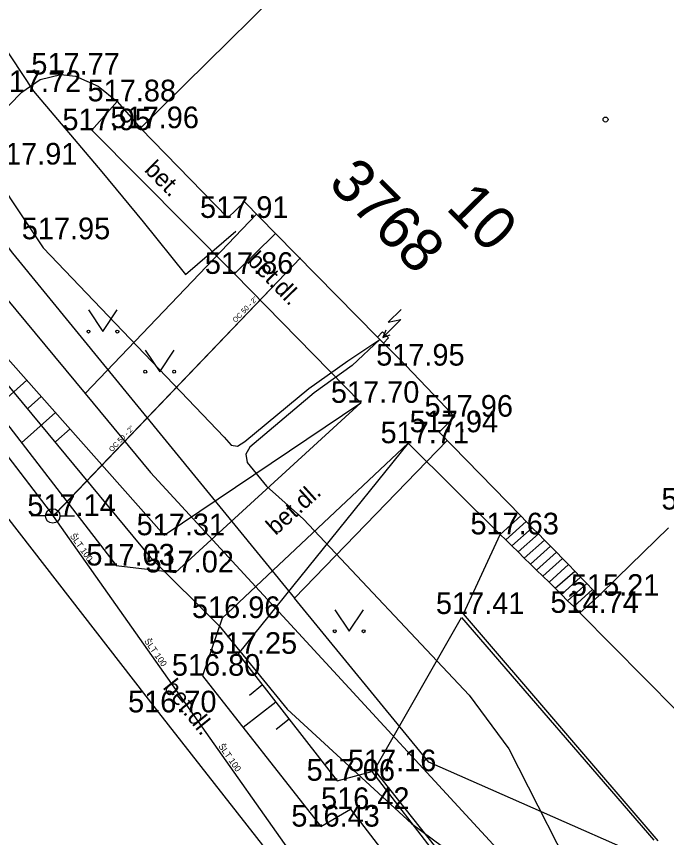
# Model space of a CAD drawing. Extents: x -668867 to -667827, y -1131943 to -1131019.
# Drawn here: x -668429.64 to -668407.09, y -1131295.31 to -1131266.85 of the extents above; entities that cross this region are included whole.
import ezdxf

# ---------------------------------------------------------------- set-up
doc = ezdxf.new("R2010")
doc.units = 0
for name, color, linetype in [('G_Bod_tecka', 7, 'Continuous'), ('G_Bod_vyska', 7, 'Continuous'), ('G_Breh_Teren', 7, 'Continuous'), ('G_Budovy-znacky', 7, 'Continuous'), ('G_Budovy_Objekty', 7, 'Continuous'), ('G_Budovy_vstupy', 7, 'Continuous'), ('G_Cesty_Schody', 7, 'Continuous'), ('G_Cisla_orientacni', 7, 'Continuous'), ('G_Cisla_popisna', 7, 'Continuous'), ('G_Plochy_zpevnene', 7, 'Continuous'), ('G_Popisy_povrchu', 7, 'Continuous'), ('G_Site-Rozvadece', 7, 'Continuous'), ('G_Site-vodovod', 7, 'Continuous'), ('G_Vyskove_srafy', 7, 'Continuous'), ('G_Z_ELsilove_podz_kotovane', 7, 'Continuous'), ('G_Z_PLYNY_podz_geodeticky', 7, 'Continuous'), ('G_Z_PLYNY_podz_priblizne', 7, 'Continuous'), ('G_Z_SPOJE_podz_geodeticky', 7, 'Continuous'), ('G_Z_SPOJE_podz_kotovane', 7, 'Continuous'), ('G_Z_SPOJE_podz_priblizne', 7, 'Continuous'), ('G_Z_VODA_podz_kotovane', 7, 'Continuous'), ('G_Zelen-okraj', 7, 'Continuous'), ('G_Zelen-Znacky', 7, 'Continuous'), ('Vrstva 25', 7, 'Continuous'), ('Vrstva 27', 7, 'Continuous'), ('Vrstva 4', 7, 'Continuous'), ('Vrstva 6', 7, 'Continuous')]:
    doc.layers.add(name, color=color, linetype=linetype)

msp = doc.modelspace()

# ---------------------------------------------------------------- linework, layer by layer
at = {"layer": 'G_Bod_tecka'}
for p, q in [((-668428.1, -1131268.86), (-668428.1, -1131268.86)), ((-668429.45, -1131269.47), (-668429.45, -1131269.47)), ((-668426.15, -1131269.79), (-668426.15, -1131269.79)), ((-668427.02, -1131270.79), (-668427.02, -1131270.79)), ((-668425.34, -1131270.72), (-668425.34, -1131270.72)), ((-668429.63, -1131271.98), (-668429.63, -1131271.98)), ((-668422.31, -1131273.83), (-668422.31, -1131273.83)), ((-668428.44, -1131274.57), (-668428.44, -1131274.57)), ((-668422.08, -1131275.77), (-668422.08, -1131275.77)), ((-668416.14, -1131278.95), (-668416.14, -1131278.95)), ((-668417.7, -1131280.24), (-668417.7, -1131280.24)), ((-668414.45, -1131280.72), (-668414.45, -1131280.72)), ((-668414.98, -1131281.26), (-668414.98, -1131281.26)), ((-668416.05, -1131281.64), (-668416.05, -1131281.64)), ((-668428.38, -1131284.16), (-668428.38, -1131284.16)), ((-668424.51, -1131284.83), (-668424.51, -1131284.83)), ((-668412.86, -1131284.8), (-668412.86, -1131284.8)), ((-668426.18, -1131285.88), (-668426.18, -1131285.88)), ((-668424.12, -1131286.12), (-668424.12, -1131286.12)), ((-668409.45, -1131286.93), (-668409.45, -1131286.93)), ((-668414.13, -1131287.56), (-668414.13, -1131287.56)), ((-668410.1, -1131287.52), (-668410.1, -1131287.52)), ((-668422.5, -1131287.7), (-668422.5, -1131287.7)), ((-668421.95, -1131288.94), (-668421.95, -1131288.94)), ((-668423.19, -1131289.7), (-668423.19, -1131289.7)), ((-668424.71, -1131290.97), (-668424.71, -1131290.97)), ((-668417.25, -1131293.01), (-668417.25, -1131293.01)), ((-668418.52, -1131293.34), (-668418.52, -1131293.34)), ((-668418.05, -1131294.32), (-668418.05, -1131294.32)), ((-668419.08, -1131294.93), (-668419.08, -1131294.93))]:
    msp.add_line(p, q, dxfattribs=at)
at = {"layer": 'G_Breh_Teren'}
for p, q in [((-668433.33, -1131274.9), (-668424.51, -1131284.83)), ((-668424.51, -1131284.83), (-668417.7, -1131280.24)), ((-668416.05, -1131281.64), (-668421.95, -1131288.94)), ((-668414.13, -1131287.56), (-668412.86, -1131284.8)), ((-668407.38, -1131295.42), (-668414.13, -1131287.56)), ((-668421.95, -1131288.94), (-668418.52, -1131293.34)), ((-668418.52, -1131293.34), (-668417.31, -1131293.02)), ((-668417.31, -1131293.02), (-668414.66, -1131296.47))]:
    msp.add_line(p, q, dxfattribs=at)
at = {"layer": 'G_Budovy-znacky'}
msp.add_circle((-668409.21, -1131270.42), 0.0875, dxfattribs=at)
at = {"layer": 'G_Budovy_Objekty'}
for p, q in [((-668419.63, -1131265.09), (-668425.34, -1131270.72)), ((-668422.31, -1131273.83), (-668425.34, -1131270.72)), ((-668421.73, -1131273.27), (-668422.31, -1131273.83)), ((-668421.73, -1131273.27), (-668420.65, -1131274.37)), ((-668420.65, -1131274.37), (-668417.12, -1131277.96)), ((-668417.12, -1131277.96), (-668416.91, -1131278.17)), ((-668416.91, -1131278.17), (-668416.14, -1131278.95)), ((-668414.45, -1131280.72), (-668414.93, -1131280.21)), ((-668414.98, -1131281.26), (-668414.45, -1131280.72)), ((-668412.15, -1131284.16), (-668414.98, -1131281.26)), ((-668411.96, -1131284.35), (-668412.15, -1131284.16)), ((-668411.75, -1131284.57), (-668411.96, -1131284.35)), ((-668411.54, -1131284.78), (-668411.75, -1131284.57)), ((-668411.33, -1131285), (-668411.54, -1131284.78)), ((-668411.12, -1131285.21), (-668411.33, -1131285)), ((-668410.91, -1131285.42), (-668411.12, -1131285.21)), ((-668410.7, -1131285.64), (-668410.91, -1131285.42)), ((-668410.5, -1131285.85), (-668410.7, -1131285.64)), ((-668410.28, -1131286.07), (-668410.5, -1131285.85)), ((-668410.08, -1131286.28), (-668410.28, -1131286.07)), ((-668409.86, -1131286.5), (-668410.08, -1131286.28)), ((-668409.66, -1131286.71), (-668409.86, -1131286.5)), ((-668408.8, -1131286.3), (-668409.44, -1131286.93)), ((-668409.44, -1131286.93), (-668409.66, -1131286.71))]:
    msp.add_line(p, q, dxfattribs=at)
at = {"layer": 'G_Budovy_vstupy'}
for p, q in [((-668416.14, -1131278.95), (-668414.93, -1131280.21)), ((-668408.8, -1131286.3), (-668407.03, -1131284.57))]:
    msp.add_line(p, q, dxfattribs=at)
at = {"layer": 'G_Cesty_Schody'}
for p, q in [((-668412.86, -1131284.8), (-668412.15, -1131284.16)), ((-668412.67, -1131284.99), (-668411.96, -1131284.35)), ((-668412.86, -1131284.8), (-668412.67, -1131284.99)), ((-668412.46, -1131285.2), (-668411.75, -1131284.57)), ((-668412.24, -1131285.41), (-668411.54, -1131284.78)), ((-668412.67, -1131284.99), (-668412.46, -1131285.2)), ((-668412.03, -1131285.62), (-668411.33, -1131285)), ((-668412.46, -1131285.2), (-668412.24, -1131285.41)), ((-668411.81, -1131285.83), (-668411.12, -1131285.21)), ((-668412.24, -1131285.41), (-668412.03, -1131285.62)), ((-668412.03, -1131285.62), (-668411.81, -1131285.83)), ((-668411.6, -1131286.04), (-668410.91, -1131285.42)), ((-668411.38, -1131286.25), (-668410.7, -1131285.64)), ((-668411.81, -1131285.83), (-668411.6, -1131286.04)), ((-668411.17, -1131286.46), (-668410.5, -1131285.85)), ((-668411.6, -1131286.04), (-668411.38, -1131286.25)), ((-668411.38, -1131286.25), (-668411.17, -1131286.46)), ((-668410.96, -1131286.67), (-668410.28, -1131286.07)), ((-668411.17, -1131286.46), (-668410.96, -1131286.67)), ((-668410.74, -1131286.88), (-668410.08, -1131286.28)), ((-668410.53, -1131287.1), (-668409.86, -1131286.5)), ((-668410.96, -1131286.67), (-668410.74, -1131286.88)), ((-668410.31, -1131287.3), (-668409.66, -1131286.71)), ((-668410.74, -1131286.88), (-668410.53, -1131287.1)), ((-668410.53, -1131287.1), (-668410.31, -1131287.3)), ((-668410.1, -1131287.52), (-668409.44, -1131286.93)), ((-668410.31, -1131287.3), (-668410.1, -1131287.52))]:
    msp.add_line(p, q, dxfattribs=at)
msp.add_lwpolyline([(-668420.65, -1131274.37), (-668422.08, -1131275.77)], dxfattribs=at)
at = {"layer": 'G_Plochy_zpevnene'}
for p, q in [((-668427.02, -1131270.79), (-668426.15, -1131269.79)), ((-668422.08, -1131275.77), (-668427.02, -1131270.79)), ((-668434.72, -1131274.82), (-668426.18, -1131285.88)), ((-668424.12, -1131286.12), (-668417.7, -1131280.24)), ((-668416.05, -1131281.64), (-668422.5, -1131287.7)), ((-668416.05, -1131281.64), (-668412.86, -1131284.8)), ((-668426.18, -1131285.88), (-668424.12, -1131286.12)), ((-668422.5, -1131287.7), (-668423.19, -1131289.7)), ((-668423.19, -1131289.7), (-668419.08, -1131294.93)), ((-668419.08, -1131294.93), (-668418.05, -1131294.32)), ((-668418.05, -1131294.32), (-668416.07, -1131296.89))]:
    msp.add_line(p, q, dxfattribs=at)
for points in [[(-668434.72, -1131274.82), (-668432.08, -1131272.15), (-668429.45, -1131269.47), (-668428.81, -1131269.03), (-668428.1, -1131268.86), (-668427.59, -1131268.92), (-668426.8, -1131269.26), (-668426.15, -1131269.79), (-668425.74, -1131270.26), (-668425.34, -1131270.72)], [(-668417.7, -1131280.24), (-668422.08, -1131275.77)], [(-668436.15, -1131276.24), (-668430.43, -1131283.61), (-668424.71, -1131290.97), (-668420.52, -1131296.32), (-668416.25, -1131301.62), (-668415.82, -1131302.06), (-668415.05, -1131302.58), (-668414.2, -1131303.01), (-668412.14, -1131303.62)], [(-668412.14, -1131303.62), (-668410.38, -1131303.79), (-668409.49, -1131303.72), (-668408.62, -1131303.5), (-668407.77, -1131303.09), (-668406.64, -1131302.27), (-668405.58, -1131301.26), (-668403.94, -1131299.42), (-668403.29, -1131298.45), (-668402.79, -1131297.42), (-668402.62, -1131296.65), (-668402.64, -1131296.02), (-668402.88, -1131295.09), (-668403.38, -1131294.33), (-668406.74, -1131290.92), (-668410.1, -1131287.52)]]:
    msp.add_lwpolyline(points, dxfattribs=at)
at = {"layer": 'G_Site-Rozvadece'}
for p, q in [((-668416.302, -1131277.003), (-668416.748, -1131277.442)), ((-668416.305, -1131277.357), (-668416.929, -1131277.971)), ((-668416.748, -1131277.442), (-668416.305, -1131277.357)), ((-668416.832, -1131277.721), (-668416.929, -1131277.971)), ((-668416.94, -1131277.78), (-668417.12, -1131277.96)), ((-668416.74, -1131277.99), (-668416.94, -1131277.78)), ((-668416.929, -1131277.971), (-668416.677, -1131277.878)), ((-668416.91, -1131278.17), (-668416.74, -1131277.99))]:
    msp.add_line(p, q, dxfattribs=at)
at = {"layer": 'G_Site-vodovod'}
for p, q in [((-668428.63, -1131284.16), (-668429.13, -1131284.16)), ((-668428.13, -1131284.16), (-668427.63, -1131284.16))]:
    msp.add_line(p, q, dxfattribs=at)
msp.add_circle((-668428.38, -1131284.16), 0.25, dxfattribs=at)
at = {"layer": 'G_Vyskove_srafy'}
for p, q in [((-668429.28, -1131279.46), (-668430.38, -1131280.44)), ((-668421.1, -1131290.02), (-668421.56, -1131290.38)), ((-668420.64, -1131290.62), (-668421.78, -1131291.5)), ((-668420.18, -1131291.21), (-668420.63, -1131291.56))]:
    msp.add_line(p, q, dxfattribs=at)
for points in [[(-668428.78, -1131280.02), (-668429.23, -1131280.43)], [(-668428.28, -1131280.58), (-668429.46, -1131281.63)], [(-668427.78, -1131281.14), (-668428.27, -1131281.58)]]:
    msp.add_lwpolyline(points, dxfattribs=at)
at = {"layer": 'G_Z_ELsilove_podz_kotovane'}
for points in [[(-668484.337, -1131212.694), (-668478.332, -1131220.418), (-668470.704, -1131230.08), (-668464.721, -1131237.631), (-668458.7, -1131245.505), (-668452.45, -1131253.519), (-668446.907, -1131260.481), (-668441.021, -1131267.599), (-668437.2, -1131271.322), (-668434.2, -1131274.472), (-668430.624, -1131278.822), (-668424.994, -1131285.596), (-668422.608, -1131287.976), (-668420.25, -1131290.859), (-668415.939, -1131294.819), (-668413.794, -1131296.411), (-668410.175, -1131297.498), (-668408.439, -1131297.8), (-668407.304, -1131297.476), (-668406.066, -1131297.537)], [(-668434.876, -1131266.205), (-668433.114, -1131268.745), (-668431.052, -1131271.378), (-668428.706, -1131274.871), (-668422.43, -1131281.426), (-668422.194, -1131281.706), (-668421.976, -1131281.74), (-668421.719, -1131281.58), (-668419.494, -1131279.747), (-668418.142, -1131278.785), (-668417.035, -1131278.045), (-668417.992, -1131278.943), (-668419.318, -1131279.893), (-668421.544, -1131281.772), (-668421.68, -1131282.025), (-668421.64, -1131282.313), (-668420.965, -1131283.132), (-668419.685, -1131284.276), (-668413.939, -1131290.371), (-668412.564, -1131292.229), (-668409.894, -1131297.474)]]:
    msp.add_lwpolyline(points, dxfattribs=at)
at = {"layer": 'G_Z_PLYNY_podz_geodeticky'}
for points in [[(-668529.76, -1131143.74), (-668524.16, -1131155.67), (-668491.6, -1131201.52), (-668457.62, -1131243.27), (-668455.9, -1131245.37), (-668427.25, -1131279.92), (-668424.99, -1131282.65)], [(-668427.25, -1131279.92), (-668421.31, -1131273.7)]]:
    msp.add_lwpolyline(points, dxfattribs=at)
at = {"layer": 'G_Z_PLYNY_podz_priblizne'}
msp.add_lwpolyline([(-668424.99, -1131282.65), (-668407.57, -1131301.56), (-668401.91, -1131307.7), (-668401.78, -1131307.86)], dxfattribs=at)
at = {"layer": 'G_Z_SPOJE_podz_geodeticky'}
for points in [[(-668449.34, -1131249.55), (-668445.14, -1131254.79), (-668429.77, -1131275.05), (-668420, -1131287.01)], [(-668420, -1131287.01), (-668414.7, -1131281.55)], [(-668399.65, -1131304.83), (-668399.46, -1131304.56), (-668397.4, -1131301.57), (-668403.91, -1131297.73), (-668415.34, -1131292.7), (-668420, -1131287.01)]]:
    msp.add_lwpolyline(points, dxfattribs=at)
at = {"layer": 'G_Z_SPOJE_podz_kotovane'}
for points in [[(-668449.34, -1131249.55), (-668445.14, -1131254.79), (-668429.77, -1131275.05), (-668420, -1131287.01)], [(-668430.99, -1131266.51), (-668429.05, -1131269.44), (-668426.68, -1131272.23), (-668425.24, -1131273.97), (-668423.78, -1131275.79), (-668422.03, -1131274.29)], [(-668420, -1131287.01), (-668414.7, -1131281.55)], [(-668399.65, -1131304.83), (-668399.46, -1131304.56), (-668397.4, -1131301.57), (-668403.91, -1131297.73), (-668415.34, -1131292.7), (-668420, -1131287.01)]]:
    msp.add_lwpolyline(points, dxfattribs=at)
at = {"layer": 'G_Z_SPOJE_podz_priblizne'}
for points in [[(-668449.34, -1131249.55), (-668445.14, -1131254.79), (-668429.77, -1131275.05), (-668420, -1131287.01)], [(-668420, -1131287.01), (-668414.7, -1131281.55)], [(-668399.65, -1131304.83), (-668399.46, -1131304.56), (-668397.4, -1131301.57), (-668403.91, -1131297.73), (-668415.34, -1131292.7), (-668420, -1131287.01)]]:
    msp.add_lwpolyline(points, dxfattribs=at)
at = {"layer": 'G_Z_VODA_podz_kotovane'}
for points in [[(-668492.31, -1131203.14), (-668492.26, -1131203.21), (-668469.03, -1131232.23), (-668459.75, -1131244.39), (-668451.91, -1131253.85), (-668451.72, -1131254.09), (-668448.19, -1131258.26), (-668428.47, -1131284.02), (-668428.36, -1131284.17), (-668414.92, -1131303.21)], [(-668428.36, -1131284.17), (-668428.29, -1131284.09), (-668419.79, -1131275.21)]]:
    msp.add_lwpolyline(points, dxfattribs=at)
at = {"layer": 'G_Zelen-okraj'}
for p, q in [((-668417.22, -1131292.96), (-668414.2, -1131287.68)), ((-668414.2, -1131287.68), (-668407.54, -1131295.4)), ((-668412.22, -1131299.25), (-668417.22, -1131292.96))]:
    msp.add_line(p, q, dxfattribs=at)
at = {"layer": 'G_Zelen-Znacky'}
for p, q in [((-668427.14, -1131277.02), (-668426.64, -1131277.77)), ((-668426.64, -1131277.77), (-668426.14, -1131277.02)), ((-668425.17, -1131278.41), (-668424.67, -1131279.16)), ((-668424.67, -1131279.16), (-668424.17, -1131278.41)), ((-668418.6, -1131287.41), (-668418.1, -1131288.16)), ((-668418.1, -1131288.16), (-668417.6, -1131287.41))]:
    msp.add_line(p, q, dxfattribs=at)
for centre in [(-668427.14, -1131277.77), (-668426.14, -1131277.77), (-668425.17, -1131279.16), (-668424.17, -1131279.16), (-668418.6, -1131288.16), (-668417.6, -1131288.16)]:
    msp.add_circle(centre, 0.05, dxfattribs=at)
at = {"layer": 'Vrstva 25'}
msp.add_lwpolyline([(-668428.362, -1131284.171), (-668428.288, -1131284.093), (-668419.792, -1131275.212)], dxfattribs=at)
at = {"layer": 'Vrstva 27'}
msp.add_lwpolyline([(-668492.315, -1131203.139), (-668492.261, -1131203.213), (-668469.028, -1131232.231), (-668459.75, -1131244.394), (-668451.915, -1131253.847), (-668451.722, -1131254.094), (-668448.191, -1131258.257), (-668428.47, -1131284.02), (-668428.362, -1131284.171), (-668414.923, -1131303.207)], dxfattribs=at)
at = {"layer": 'Vrstva 6'}
msp.add_line((-668428.288, -1131284.093), (-668428.288, -1131284.093), dxfattribs=at)

# ---------------------------------------------------------------- texts
at = {"layer": 'G_Bod_vyska'}
for s, p in [('517.77', (-668429.122, -1131268.86)), ('517.72', (-668430.462, -1131269.47)), ('517.88', (-668427.172, -1131269.79)), ('517.95', (-668428.044, -1131270.79)), ('517.96', (-668426.378, -1131270.72)), ('517.91', (-668430.593, -1131271.98)), ('517.91', (-668423.273, -1131273.83)), ('517.95', (-668429.454, -1131274.57)), ('517.86', (-668423.106, -1131275.77)), ('517.95', (-668417.164, -1131278.95)), ('517.70', (-668418.734, -1131280.24)), ('517.96', (-668415.488, -1131280.72)), ('517.94', (-668416.004, -1131281.26)), ('517.71', (-668417.011, -1131281.64)), ('517.14', (-668429.261, -1131284.16)), ('515.15', (-668407.271, -1131283.94)), ('517.31', (-668425.471, -1131284.83)), ('517.63', (-668413.896, -1131284.8)), ('517.03', (-668427.214, -1131285.88)), ('517.02', (-668425.164, -1131286.12)), ('515.21', (-668410.411, -1131286.93)), ('517.41', (-668415.091, -1131287.56)), ('514.74', (-668411.122, -1131287.52)), ('516.96', (-668423.552, -1131287.7)), ('517.25', (-668422.972, -1131288.94)), ('516.80', (-668424.248, -1131289.7)), ('516.70', (-668425.768, -1131290.97)), ('517.16', (-668418.144, -1131293.01)), ('517.06', (-668419.578, -1131293.34)), ('516.42', (-668419.076, -1131294.32)), ('516.43', (-668420.106, -1131294.93))]:
    msp.add_text(s, height=0.75, dxfattribs=at).set_placement(p)
at = {"layer": 'G_Cisla_orientacni'}
msp.add_text('10', height=1.5, rotation=314.5425, dxfattribs=at).set_placement((-668414.782, -1131273.507))
at = {"layer": 'G_Cisla_popisna'}
msp.add_text('3768', height=1.5, rotation=314.5425, dxfattribs=at).set_placement((-668418.868, -1131272.671))
at = {"layer": 'G_Popisy_povrchu'}
for s, rotation, p in [('bet.', 314.7921, (-668425.232, -1131272.192)), ('bet.dl.', 314.4429, (-668421.678, -1131275.346)), ('bet.dl.', 42.0059, (-668420.649, -1131284.86)), ('bet.dl.', 308.9545, (-668424.584, -1131290.116))]:
    msp.add_text(s, height=0.6, rotation=rotation, dxfattribs=at).set_placement(p)
at = {"layer": 'Vrstva 4'}
for s, height, rotation, p in [('OC 50 - 2"', 0.1755, 46.2637, (-668422.04, -1131277.472)), ('OC 50 - 2"', 0.1755, 46.2637, (-668426.325, -1131281.952)), ('ŠLT 100', 0.2194, 305.1859, (-668427.793, -1131284.857)), ('ŠLT 100', 0.2194, 305.2341, (-668425.22, -1131288.501)), ('ŠLT 100', 0.2194, 305.2259, (-668422.647, -1131292.145))]:
    msp.add_text(s, height=height, rotation=rotation, dxfattribs=at).set_placement(p)

doc.saveas('drawing.dxf')
